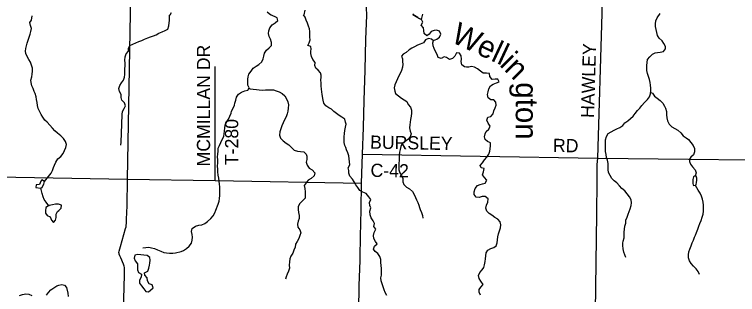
# Model space of a CAD drawing. Extents: x 1857828 to 2277390, y 930619 to 1324581.
# Drawn here: x 2037838 to 2054244, y 1132150 to 1138513 of the extents above; entities that cross this region are included whole.
import ezdxf

# ---------------------------------------------------------------- set-up
doc = ezdxf.new("R2010")
doc.units = 0
for name, color, linetype in [('GM_X_County_Road', 7, 'Continuous'), ('GM_X_County_Road_Text', 7, 'Continuous'), ('GM_X_Major_Lake', 7, 'Continuous'), ('GM_X_Major_River', 7, 'Continuous'), ('GM_X_Minor_Lake', 7, 'Continuous'), ('GM_X_Minor_River', 7, 'Continuous'), ('GM_X_Minor_River_Text', 7, 'Continuous'), ('GM_X_State_Route', 7, 'Continuous'), ('GM_X_Township_Road', 7, 'Continuous'), ('GM_X_Township_Road_Text', 7, 'Continuous')]:
    doc.layers.add(name, color=color, linetype=linetype)

msp = doc.modelspace()

# ---------------------------------------------------------------- linework, layer by layer
at = {"layer": 'GM_X_County_Road'}
for points in [[(2045733, 1135342), (2051071, 1135251), (2056554, 1135188), (2059330, 1135139)], [(2035750, 1134857), (2040405, 1134774)], [(2040405, 1134774), (2042395, 1134738), (2045713, 1134677)]]:
    msp.add_lwpolyline(points, dxfattribs=at)
at = {"layer": 'GM_X_Major_Lake'}
for points in [[(2047004, 1138430), (2046991, 1138441), (2046879, 1138513)], [(2046892, 1138528), (2046880, 1138513)], [(2046880, 1138513), (2046991, 1138441), (2047004, 1138430)], [(2047073, 1138402), (2047100, 1138520)], [(2047004, 1138430), (2047073, 1138402)]]:
    msp.add_lwpolyline(points, dxfattribs=at)
at = {"layer": 'GM_X_Major_River'}
for points in [[(2048583, 1136042), (2048556, 1136110), (2048578, 1136177), (2048648, 1136197), (2048700, 1136254), (2048714, 1136322), (2048747, 1136391), (2048765, 1136451), (2048762, 1136517), (2048712, 1136571), (2048643, 1136575), (2048589, 1136619), (2048570, 1136693), (2048582, 1136759), (2048599, 1136823), (2048639, 1136888), (2048701, 1136933), (2048773, 1136957), (2048833, 1136982), (2048806, 1137044), (2048742, 1137041), (2048674, 1137035), (2048627, 1137105), (2048619, 1137173), (2048550, 1137181), (2048476, 1137182), (2048413, 1137224), (2048347, 1137280), (2048272, 1137317), (2048208, 1137333), (2048147, 1137319), (2048097, 1137314), (2048047, 1137324), (2047988, 1137372), (2047974, 1137442), (2047977, 1137496), (2047971, 1137570), (2047932, 1137630), (2047864, 1137638), (2047826, 1137565), (2047776, 1137511), (2047708, 1137490), (2047638, 1137534), (2047585, 1137550), (2047523, 1137509), (2047455, 1137539), (2047430, 1137607), (2047394, 1137671), (2047359, 1137739), (2047340, 1137799), (2047328, 1137869), (2047349, 1137920), (2047420, 1137954), (2047485, 1138001), (2047515, 1138064), (2047478, 1138132), (2047412, 1138153), (2047362, 1138145), (2047294, 1138128), (2047248, 1138062), (2047194, 1138031), (2047133, 1138079), (2047129, 1138149), (2047120, 1138211), (2047066, 1138269), (2047107, 1138340), (2047073, 1138402), (2047004, 1138430)], [(2048412, 1132136), (2048382, 1132204), (2048385, 1132264), (2048423, 1132317), (2048469, 1132381), (2048420, 1132453), (2048383, 1132517), (2048365, 1132583), (2048394, 1132648), (2048450, 1132710), (2048484, 1132763), (2048503, 1132829), (2048519, 1132898), (2048528, 1132964), (2048530, 1133028), (2048539, 1133097), (2048581, 1133155), (2048647, 1133196), (2048711, 1133216), (2048771, 1133259), (2048793, 1133325), (2048796, 1133394), (2048802, 1133458), (2048821, 1133527), (2048841, 1133599), (2048862, 1133667), (2048874, 1133732), (2048859, 1133800), (2048805, 1133860), (2048738, 1133902), (2048671, 1133951), (2048607, 1133993), (2048552, 1134043), (2048534, 1134115), (2048551, 1134182), (2048579, 1134250), (2048582, 1134322), (2048514, 1134378), (2048447, 1134380), (2048381, 1134353), (2048313, 1134361), (2048266, 1134423), (2048268, 1134487), (2048289, 1134557), (2048343, 1134624), (2048407, 1134649), (2048457, 1134663), (2048517, 1134678), (2048553, 1134748), (2048506, 1134806), (2048460, 1134872), (2048479, 1134940), (2048493, 1135011), (2048428, 1135032), (2048402, 1135084), (2048459, 1135145), (2048505, 1135210), (2048559, 1135270), (2048599, 1135341), (2048622, 1135409), (2048628, 1135460), (2048641, 1135526), (2048635, 1135596), (2048572, 1135626), (2048514, 1135670), (2048499, 1135736), (2048515, 1135804), (2048538, 1135855), (2048598, 1135909), (2048628, 1135976), (2048583, 1136042)]]:
    msp.add_lwpolyline(points, dxfattribs=at)
at = {"layer": 'GM_X_Minor_Lake'}
for points in [[(2053269, 1134841), (2053245, 1134824), (2053230, 1134764), (2053227, 1134715), (2053231, 1134677), (2053238, 1134635), (2053256, 1134625), (2053291, 1134632)], [(2053269, 1134841), (2053245, 1134824), (2053230, 1134764), (2053227, 1134715), (2053231, 1134677), (2053238, 1134635), (2053256, 1134625), (2053290, 1134632)], [(2053291, 1134632), (2053306, 1134648), (2053316, 1134695), (2053319, 1134749), (2053318, 1134795), (2053303, 1134837), (2053282, 1134841), (2053268, 1134841)], [(2053291, 1134632), (2053306, 1134648), (2053316, 1134695), (2053319, 1134749), (2053318, 1134795), (2053303, 1134837), (2053282, 1134841), (2053269, 1134841)], [(2038462, 1134757), (2038434, 1134725), (2038402, 1134654), (2038330, 1134644), (2038319, 1134579), (2038439, 1134570)], [(2038439, 1134570), (2038467, 1134588), (2038503, 1134655), (2038516, 1134719), (2038462, 1134757)], [(2038439, 1134570), (2038467, 1134588), (2038503, 1134655), (2038516, 1134719), (2038462, 1134757)], [(2038815, 1134040), (2038841, 1134056), (2038897, 1134115), (2038906, 1134182), (2038840, 1134207), (2038771, 1134205), (2038697, 1134190), (2038627, 1134176), (2038614, 1134167)], [(2038815, 1134040), (2038841, 1134056), (2038897, 1134115), (2038906, 1134182), (2038840, 1134207), (2038771, 1134205), (2038697, 1134190), (2038627, 1134176), (2038615, 1134168)], [(2038614, 1134167), (2038608, 1134165), (2038549, 1134125), (2038540, 1134052), (2038542, 1134002), (2038583, 1133944), (2038649, 1133913), (2038678, 1133840), (2038726, 1133785), (2038772, 1133843), (2038784, 1133903), (2038787, 1133974), (2038815, 1134040)], [(2038615, 1134167), (2038608, 1134165), (2038549, 1134125), (2038540, 1134052), (2038542, 1134002), (2038583, 1133944), (2038649, 1133913), (2038678, 1133840), (2038726, 1133785), (2038772, 1133843), (2038784, 1133903), (2038787, 1133974), (2038815, 1134040)], [(2040775, 1133047), (2040707, 1133053), (2040638, 1133060), (2040566, 1133046), (2040550, 1132977), (2040579, 1132917), (2040628, 1132849), (2040632, 1132777), (2040629, 1132711), (2040653, 1132651), (2040718, 1132611), (2040712, 1132543), (2040677, 1132480), (2040677, 1132408), (2040722, 1132348), (2040775, 1132280), (2040817, 1132216), (2040876, 1132209)], [(2040775, 1133047), (2040707, 1133053), (2040638, 1133060), (2040566, 1133046), (2040550, 1132977), (2040579, 1132917), (2040628, 1132849), (2040632, 1132777), (2040629, 1132711), (2040653, 1132651), (2040718, 1132611), (2040712, 1132543), (2040677, 1132480), (2040677, 1132408), (2040722, 1132348), (2040775, 1132280), (2040817, 1132216), (2040876, 1132209)], [(2040876, 1132209), (2040926, 1132251), (2040981, 1132303), (2040965, 1132372), (2040894, 1132395), (2040858, 1132465), (2040845, 1132532), (2040796, 1132593), (2040790, 1132644), (2040862, 1132678), (2040886, 1132747), (2040899, 1132815), (2040909, 1132865), (2040914, 1132928), (2040908, 1132994), (2040845, 1133034), (2040775, 1133047)], [(2040876, 1132209), (2040926, 1132251), (2040981, 1132303), (2040965, 1132372), (2040894, 1132395), (2040858, 1132465), (2040845, 1132532), (2040796, 1132593), (2040790, 1132644), (2040862, 1132678), (2040886, 1132747), (2040899, 1132815), (2040909, 1132865), (2040914, 1132928), (2040908, 1132994), (2040845, 1133034), (2040775, 1133047)]]:
    msp.add_lwpolyline(points, dxfattribs=at)
at = {"layer": 'GM_X_Minor_River'}
for points in [[(2044426, 1138610), (2044400, 1138504)], [(2038516, 1134719), (2038672, 1134907), (2038703, 1134972), (2038727, 1135040), (2038745, 1135090), (2038776, 1135159), (2038824, 1135232), (2038890, 1135284), (2038945, 1135357), (2038975, 1135421), (2039003, 1135492), (2039016, 1135556), (2038996, 1135628), (2038949, 1135694), (2038890, 1135756), (2038817, 1135818), (2038753, 1135866), (2038702, 1135932), (2038641, 1136000), (2038582, 1136064), (2038530, 1136115), (2038483, 1136177), (2038444, 1136243), (2038404, 1136315), (2038375, 1136380), (2038363, 1136444), (2038352, 1136510), (2038341, 1136578), (2038331, 1136642), (2038306, 1136715), (2038288, 1136765), (2038259, 1136829), (2038233, 1136893), (2038214, 1136967), (2038207, 1137023), (2038229, 1137096), (2038241, 1137160), (2038246, 1137228), (2038244, 1137295), (2038225, 1137363), (2038200, 1137427), (2038166, 1137491), (2038129, 1137555), (2038096, 1137629), (2038090, 1137679), (2038096, 1137736), (2038109, 1137802), (2038125, 1137864), (2038168, 1137997), (2038195, 1138064), (2038207, 1138128), (2038221, 1138196), (2038200, 1138265), (2038187, 1138327), (2038227, 1138385), (2038237, 1138482)], [(2040254, 1135543), (2040257, 1135615), (2040260, 1135681), (2040264, 1135750), (2040265, 1135820), (2040269, 1135884), (2040272, 1135955), (2040274, 1136027), (2040275, 1136095), (2040279, 1136168), (2040278, 1136240), (2040290, 1136312), (2040327, 1136377), (2040357, 1136439), (2040334, 1136508), (2040272, 1136565), (2040257, 1136630), (2040259, 1136698), (2040218, 1136766), (2040209, 1136832), (2040225, 1136902), (2040263, 1136963), (2040310, 1137024), (2040338, 1137088), (2040344, 1137148), (2040339, 1137217), (2040341, 1137277), (2040350, 1137345), (2040352, 1137410), (2040343, 1137478), (2040351, 1137548), (2040372, 1137619), (2040422, 1137679), (2040423, 1137748), (2040459, 1137806), (2040527, 1137841), (2040595, 1137867), (2040661, 1137896), (2040729, 1137922), (2040791, 1137949), (2040861, 1137980), (2040926, 1138006), (2040990, 1138029), (2041052, 1138051), (2041116, 1138086), (2041186, 1138120), (2041254, 1138145), (2041318, 1138182), (2041341, 1138252), (2041355, 1138382), (2041359, 1138494)], [(2040749, 1133210), (2040886, 1133223), (2040950, 1133213), (2041015, 1133198), (2041083, 1133166), (2041156, 1133134), (2041224, 1133109), (2041291, 1133095), (2041359, 1133094), (2041429, 1133088), (2041494, 1133096), (2041622, 1133129), (2041672, 1133152), (2041742, 1133195), (2041804, 1133247), (2041851, 1133316), (2041873, 1133384), (2041880, 1133451), (2041870, 1133517), (2041851, 1133581), (2041873, 1133647), (2041945, 1133704), (2042019, 1133729), (2042087, 1133733), (2042155, 1133766), (2042219, 1133813), (2042291, 1133877), (2042345, 1133940), (2042386, 1134005), (2042406, 1134067), (2042461, 1134204), (2042481, 1134268), (2042492, 1134331), (2042500, 1134397), (2042501, 1134465), (2042499, 1134526), (2042496, 1134594), (2042488, 1134660), (2042479, 1134728), (2042471, 1134793), (2042460, 1134865), (2042454, 1134935), (2042449, 1135001), (2042448, 1135070), (2042452, 1135142), (2042449, 1135212), (2042447, 1135277), (2042452, 1135343), (2042456, 1135405), (2042463, 1135472), (2042489, 1135536), (2042554, 1135669), (2042586, 1135738), (2042598, 1135798), (2042603, 1135862), (2042611, 1135935), (2042622, 1135999), (2042650, 1136063), (2042693, 1136132), (2042727, 1136201), (2042755, 1136269), (2042764, 1136319), (2042800, 1136384), (2042828, 1136450), (2042839, 1136501), (2042859, 1136569), (2042876, 1136635), (2042922, 1136700), (2042990, 1136747), (2043062, 1136777), (2043134, 1136794), (2043166, 1136848), (2043131, 1136908), (2043129, 1136975), (2043136, 1137043), (2043140, 1137093), (2043159, 1137160), (2043211, 1137228), (2043257, 1137293), (2043319, 1137340), (2043383, 1137380), (2043449, 1137435), (2043480, 1137505), (2043492, 1137566), (2043511, 1137636), (2043553, 1137705), (2043617, 1137753), (2043667, 1137806), (2043670, 1137878), (2043650, 1137949), (2043615, 1138011), (2043600, 1138077), (2043610, 1138141), (2043631, 1138212), (2043683, 1138274), (2043755, 1138323), (2043813, 1138374), (2043796, 1138438), (2043652, 1138501)], [(2041359, 1138494), (2041371, 1138508), (2041397, 1138554)], [(2043568, 1138571), (2043653, 1138502)], [(2044904, 1136434), (2044860, 1136496), (2044839, 1136565), (2044822, 1136693), (2044814, 1136759), (2044805, 1136818), (2044797, 1136888), (2044796, 1136960), (2044792, 1137018), (2044793, 1137085), (2044793, 1137135), (2044782, 1137185), (2044732, 1137245), (2044675, 1137291), (2044654, 1137355), (2044662, 1137425), (2044611, 1137491), (2044574, 1137555), (2044564, 1137623), (2044564, 1137676), (2044571, 1137726), (2044561, 1137788), (2044496, 1137806), (2044524, 1137870), (2044545, 1137939), (2044537, 1137999), (2044536, 1138059), (2044540, 1138125), (2044529, 1138188), (2044509, 1138250), (2044490, 1138312), (2044460, 1138384), (2044431, 1138448), (2044399, 1138504)], [(2051710, 1132990), (2051685, 1133052), (2051663, 1133116), (2051646, 1133188), (2051643, 1133261), (2051645, 1133315), (2051649, 1133365), (2051668, 1133438), (2051674, 1133504), (2051671, 1133570), (2051677, 1133634), (2051690, 1133707), (2051706, 1133775), (2051711, 1133840), (2051737, 1133910), (2051765, 1133975), (2051788, 1134037), (2051810, 1134101), (2051831, 1134170), (2051839, 1134234), (2051832, 1134300), (2051796, 1134369), (2051739, 1134438), (2051686, 1134504), (2051621, 1134560), (2051565, 1134622), (2051508, 1134690), (2051443, 1134732), (2051389, 1134786), (2051352, 1134854), (2051319, 1134924), (2051307, 1134992), (2051308, 1135064), (2051308, 1135129), (2051293, 1135201), (2051271, 1135267), (2051260, 1135335), (2051247, 1135403), (2051245, 1135470), (2051246, 1135530), (2051248, 1135600), (2051251, 1135667), (2051273, 1135741), (2051309, 1135806), (2051373, 1135844), (2051441, 1135881), (2051503, 1135917), (2051571, 1135944), (2051639, 1135991), (2051688, 1136049), (2051752, 1136098), (2051814, 1136148), (2051872, 1136203), (2051922, 1136266), (2051973, 1136330), (2052027, 1136387), (2052075, 1136444), (2052133, 1136510), (2052202, 1136583), (2052244, 1136644), (2052270, 1136708), (2052279, 1136776), (2052277, 1136841), (2052268, 1136907), (2052264, 1136971), (2052243, 1137037), (2052221, 1137107), (2052198, 1137172), (2052185, 1137242), (2052183, 1137306), (2052184, 1137356), (2052190, 1137421), (2052204, 1137487), (2052253, 1137554), (2052311, 1137610), (2052375, 1137645), (2052425, 1137651), (2052490, 1137654), (2052562, 1137672), (2052609, 1137731), (2052607, 1137787), (2052572, 1137851), (2052530, 1137911), (2052469, 1137973), (2052428, 1138037), (2052412, 1138101), (2052397, 1138171), (2052383, 1138240), (2052386, 1138302), (2052392, 1138368), (2052421, 1138437), (2052489, 1138532)], [(2047347, 1137915), (2047347, 1137915), (2047297, 1137950), (2047229, 1137967), (2047163, 1137937), (2047115, 1137870), (2047045, 1137839), (2046981, 1137815), (2046915, 1137778), (2046855, 1137748), (2046793, 1137707), (2046729, 1137650), (2046657, 1137614), (2046621, 1137563), (2046640, 1137503), (2046642, 1137435), (2046649, 1137385), (2046645, 1137312), (2046616, 1137240), (2046596, 1137189), (2046560, 1137117), (2046529, 1137050), (2046501, 1136982), (2046469, 1136915), (2046456, 1136843), (2046467, 1136771), (2046485, 1136721), (2046548, 1136663), (2046620, 1136609), (2046683, 1136577), (2046739, 1136536), (2046772, 1136467), (2046825, 1136408), (2046849, 1136339), (2046844, 1136267), (2046836, 1136199), (2046823, 1136130), (2046815, 1136068), (2046812, 1136004), (2046802, 1135935), (2046813, 1135865), (2046836, 1135799), (2046818, 1135731), (2046766, 1135670), (2046702, 1135629), (2046636, 1135583), (2046605, 1135516), (2046587, 1135448), (2046572, 1135381), (2046564, 1135315), (2046563, 1135251), (2046563, 1135200), (2046561, 1135128), (2046556, 1135056), (2046561, 1134987), (2046579, 1134915), (2046618, 1134853), (2046648, 1134785), (2046649, 1134713), (2046676, 1134651), (2046736, 1134591), (2046803, 1134555), (2046866, 1134493), (2046906, 1134421), (2046935, 1134355), (2046959, 1134305), (2046988, 1134243), (2047015, 1134181), (2047031, 1134131), (2047046, 1134081), (2047072, 1134013), (2047093, 1133949), (2047105, 1133882)], [(2043162, 1136842), (2043184, 1136824), (2043257, 1136813), (2043329, 1136809), (2043393, 1136800), (2043460, 1136796), (2043530, 1136803), (2043596, 1136801), (2043662, 1136804), (2043715, 1136800), (2043779, 1136780), (2043841, 1136755), (2043908, 1136717), (2043975, 1136665), (2044013, 1136599), (2044040, 1136527), (2044053, 1136459), (2044051, 1136384), (2044038, 1136316), (2044024, 1136254), (2044001, 1136187), (2043963, 1136121), (2043933, 1136052), (2043902, 1135984), (2043880, 1135915), (2043861, 1135845), (2043853, 1135774), (2043876, 1135702), (2043934, 1135640), (2044001, 1135587), (2044066, 1135549), (2044126, 1135493), (2044185, 1135433), (2044258, 1135404), (2044330, 1135402), (2044402, 1135396), (2044457, 1135343), (2044475, 1135293), (2044468, 1135220), (2044458, 1135156), (2044477, 1135086), (2044528, 1135022), (2044590, 1134980), (2044651, 1134916), (2044635, 1134848), (2044572, 1134787), (2044504, 1134752), (2044454, 1134688), (2044414, 1134625), (2044429, 1134559), (2044437, 1134487), (2044436, 1134414), (2044430, 1134340), (2044373, 1134277), (2044313, 1134219), (2044275, 1134152), (2044272, 1134084), (2044286, 1134016), (2044297, 1133947), (2044295, 1133879), (2044276, 1133815), (2044258, 1133748), (2044267, 1133682), (2044315, 1133620), (2044336, 1133554), (2044314, 1133490), (2044293, 1133421), (2044249, 1133354), (2044214, 1133294), (2044204, 1133224), (2044180, 1133157), (2044151, 1133091), (2044109, 1133024), (2044088, 1132962), (2044078, 1132891), (2044073, 1132821), (2044077, 1132749), (2044054, 1132680), (2044026, 1132616), (2044000, 1132551), (2043987, 1132499)], [(2052274, 1136741), (2052316, 1136724), (2052359, 1136660), (2052421, 1136609), (2052492, 1136557), (2052549, 1136499), (2052583, 1136431), (2052608, 1136381), (2052632, 1136305), (2052635, 1136236), (2052640, 1136164), (2052654, 1136096), (2052691, 1136024), (2052756, 1135964), (2052824, 1135922), (2052889, 1135881), (2052954, 1135821), (2053012, 1135759), (2053079, 1135713), (2053133, 1135669), (2053182, 1135601), (2053237, 1135537), (2053270, 1135467), (2053270, 1135395), (2053247, 1135327), (2053185, 1135272), (2053157, 1135222), (2053155, 1135171), (2053174, 1135109), (2053223, 1135049), (2053279, 1134981), (2053306, 1134913), (2053283, 1134841)], [(2046285, 1132127), (2046251, 1132195), (2046224, 1132259), (2046205, 1132327), (2046183, 1132394), (2046160, 1132464), (2046154, 1132528), (2046163, 1132594), (2046163, 1132667), (2046164, 1132739), (2046156, 1132807), (2046151, 1132875), (2046148, 1132946), (2046126, 1133014), (2046085, 1133080), (2046025, 1133128), (2045986, 1133184), (2046007, 1133252), (2046065, 1133305), (2046027, 1133359), (2045994, 1133423), (2045984, 1133491), (2045997, 1133559), (2046037, 1133634), (2045988, 1133696), (2046004, 1133766), (2045979, 1133828), (2045928, 1133890), (2045912, 1133963), (2045903, 1134045), (2045927, 1134117), (2045902, 1134175), (2045891, 1134244), (2045927, 1134308), (2045876, 1134370), (2045816, 1134444), (2045745, 1134476), (2045676, 1134515), (2045632, 1134581), (2045585, 1134641), (2045544, 1134709), (2045508, 1134773), (2045445, 1134841), (2045422, 1134905), (2045424, 1134968), (2045411, 1135032), (2045447, 1135098), (2045442, 1135163), (2045432, 1135231), (2045421, 1135305), (2045401, 1135371), (2045372, 1135435), (2045354, 1135489), (2045337, 1135540), (2045319, 1135604), (2045316, 1135668), (2045318, 1135736), (2045325, 1135809), (2045335, 1135879), (2045352, 1135951), (2045362, 1136018), (2045351, 1136070), (2045333, 1136134), (2045266, 1136178), (2045205, 1136216), (2045145, 1136263), (2045086, 1136309), (2045034, 1136363), (2044969, 1136393), (2044904, 1136434)], [(2038617, 1134169), (2038560, 1134247), (2038514, 1134309), (2038489, 1134373), (2038466, 1134444), (2038448, 1134508), (2038439, 1134570)], [(2053380, 1132606), (2053353, 1132672), (2053309, 1132732), (2053246, 1132796), (2053195, 1132857), (2053157, 1132919), (2053134, 1132984), (2053129, 1133056), (2053141, 1133120), (2053163, 1133183), (2053192, 1133255), (2053214, 1133322), (2053245, 1133388), (2053271, 1133451), (2053287, 1133501), (2053310, 1133563), (2053340, 1133632), (2053364, 1133700), (2053389, 1133761), (2053419, 1133833), (2053444, 1133906), (2053466, 1133978), (2053471, 1134045), (2053475, 1134113), (2053470, 1134181), (2053464, 1134249), (2053449, 1134318), (2053427, 1134384), (2053396, 1134454), (2053353, 1134520), (2053292, 1134631)], [(2038566, 1132134), (2038610, 1132197), (2038664, 1132261), (2038730, 1132304), (2038798, 1132347), (2038848, 1132365), (2038912, 1132378), (2038976, 1132364), (2039019, 1132310), (2039046, 1132180), (2039053, 1132109)], [(2037952, 1132130), (2038022, 1132155), (2038094, 1132163), (2038163, 1132156), (2038231, 1132130)]]:
    msp.add_lwpolyline(points, dxfattribs=at)
at = {"layer": 'GM_X_State_Route'}
for points in [[(2045679, 1133003), (2045690, 1133470), (2045702, 1134071), (2045713, 1134677), (2045733, 1135342), (2045755, 1135942), (2045771, 1136557), (2045792, 1137250), (2045812, 1137949), (2045830, 1138491), (2045822, 1138671), (2045830, 1139074), (2045836, 1139392), (2045840, 1139663)], [(2045598, 1129122), (2045598, 1129126), (2045615, 1129655), (2045622, 1130050), (2045636, 1130679), (2045645, 1131225), (2045651, 1131787), (2045659, 1132354), (2045678, 1132926), (2045679, 1133003)]]:
    msp.add_lwpolyline(points, dxfattribs=at)
at = {"layer": 'GM_X_Township_Road'}
for points in [[(2051071, 1135251), (2051173, 1138535), (2051188, 1140453), (2051188, 1140481), (2051192, 1140493), (2051194, 1140505), (2051198, 1140523), (2051208, 1140541), (2051234, 1140557), (2051282, 1140561), (2052486, 1140563), (2052692, 1140566)], [(2040405, 1134774), (2040495, 1139800)], [(2042395, 1134738), (2042395, 1137331)], [(2050990, 1129548), (2051054, 1133973), (2051062, 1134730), (2051062, 1135106), (2051071, 1135251)], [(2040266, 1129791), (2040304, 1131510), (2040333, 1132589), (2040334, 1132693), (2040336, 1132731), (2040336, 1132765), (2040327, 1132795), (2040313, 1132839), (2040248, 1132986), (2040230, 1133032), (2040215, 1133064), (2040211, 1133086), (2040209, 1133104), (2040211, 1133134), (2040241, 1133243), (2040357, 1133647), (2040369, 1133687), (2040374, 1133724), (2040380, 1133766), (2040382, 1133864), (2040392, 1134168), (2040405, 1134774)]]:
    msp.add_lwpolyline(points, dxfattribs=at)

# ---------------------------------------------------------------- texts
at = {"layer": 'GM_X_County_Road_Text'}
for s, rotation, p in [('BURSLEY', 358.9447, (2045904, 1135465)), ('RD', 359.0109, (2050053, 1135390)), ('C-42', 358.9714, (2045914, 1134825))]:
    msp.add_text(s, height=300, rotation=rotation, dxfattribs=at).set_placement(p)
at = {"layer": 'GM_X_Minor_River_Text'}
for s, height, rotation, p in [('Well', 500.2, 334.9219, (2047720, 1137899)), ('in', 500.3, 314.9214, (2048829, 1137359)), ('gton', 500.3, 269.9253, (2049213, 1136972))]:
    msp.add_text(s, height=height, rotation=rotation, dxfattribs=at).set_placement(p)
at = {"layer": 'GM_X_Township_Road_Text'}
for s, rotation, p in [('MCMILLAN DR', 90, (2042277, 1135061)), ('HAWLEY', 88.4129, (2050989, 1136159)), ('T-280', 90, (2042915, 1135091))]:
    msp.add_text(s, height=300, rotation=rotation, dxfattribs=at).set_placement(p)

doc.saveas('drawing.dxf')
